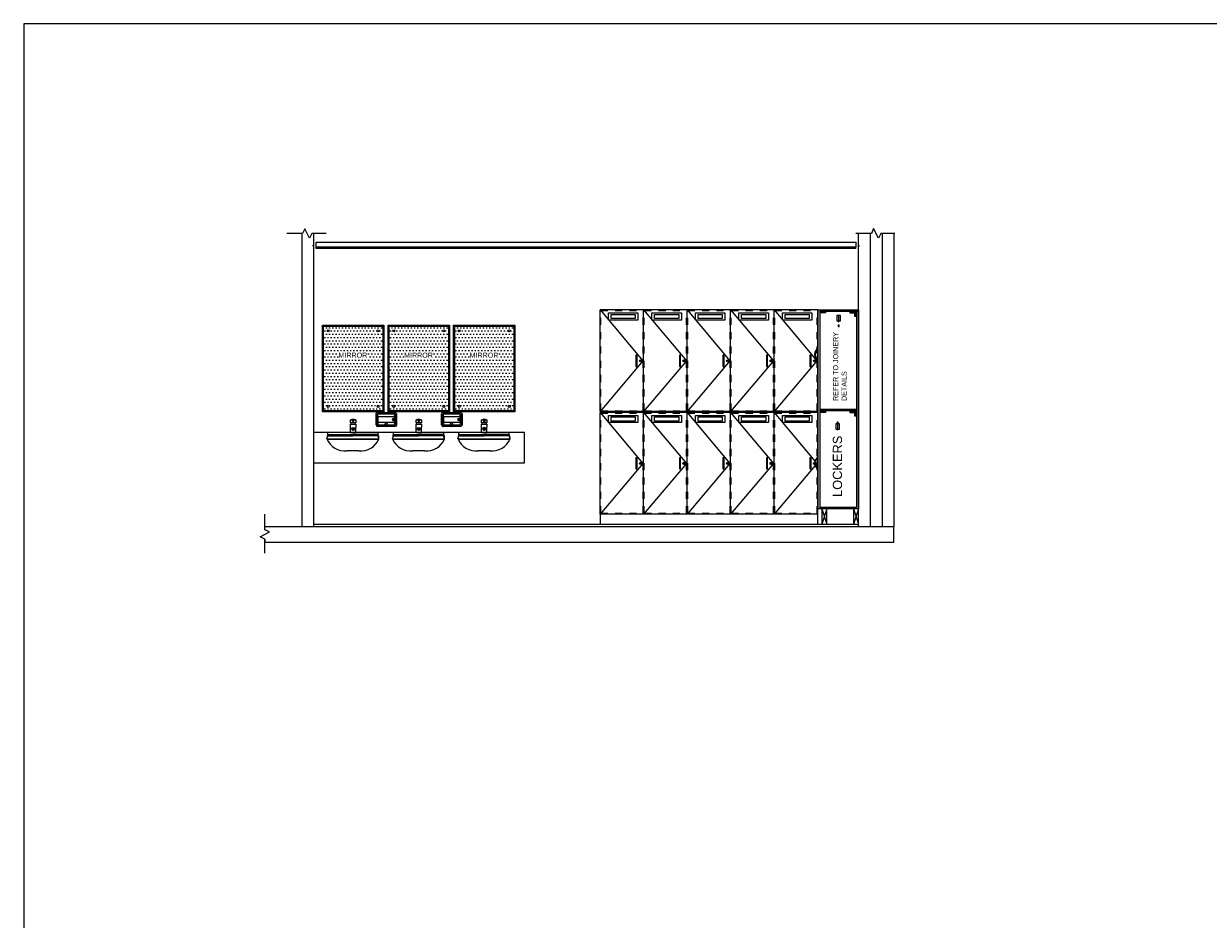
# Model space of a CAD drawing. Header units: millimetres. Extents: x -115474967 to 444143, y -74377 to 241828222.
# Tile 306 of 590: x -167115 to -155515, y 273700 to 282473. Entities that reach past the tile are written whole.
import ezdxf

# ---------------------------------------------------------------- set-up
doc = ezdxf.new("R2010")
doc.units = ezdxf.units.MM
doc.header["$MEASUREMENT"] = 0
doc.linetypes.add('Dashed', pattern=[280, 140, -140])
doc.linetypes.add('HIDDEN2', pattern=[0.1875, 0.125, -0.0625])
for name, color, linetype in [('0-ELEV.1', 9, 'Continuous'), ('0-ELEV.35', 2, 'Continuous'), ('00-2 Roof Lines', 8, 'Dashed'), ('00-2 Walls', 4, 'Continuous'), ('00-3 Elev 03', 9, 'Continuous'), ('00-5 Dims', 8, 'Continuous'), ('CEIL-PLAN', 7, 'Continuous'), ('CEIL-SECT', 2, 'Continuous'), ('CPBDELEV', 4, 'Continuous'), ('FITT-SANT', 5, 'Continuous'), ('fittings', 2, 'Continuous'), ('JOIN-SEC.18', 9, 'Continuous'), ('JOIN-SEC.35', 2, 'Continuous'), ('JOINERY', 2, 'Continuous'), ('STRU-CONC', 3, 'Continuous'), ('TEXT-20', 2, 'Continuous'), ('TILE', 9, 'Continuous'), ('Walls', 7, 'Continuous')]:
    doc.layers.add(name, color=color, linetype=linetype)
doc.layers.add('0-GEN-GENERAL', color=7, linetype='Continuous', lineweight=25)
doc.layers.add('0_cons_01', color=40, linetype='Continuous', lineweight=0, plot=False)
doc.styles.add('TEXT-20', font='arial.ttf', dxfattribs={"height": 40})

# ---------------------------------------------------------------- blocks, each defined once
blk = doc.blocks.new('B_shadowline')
blk.add_line((-30, 0), (-30, 12))
at = {"color": 9, "linetype": 'HIDDEN2', "ltscale": 0.001}
blk.add_line((-6, 28), (12, 28), dxfattribs=at)
at = {"const_width": 0.836}
blk.add_lwpolyline([(-49, -1), (-49, -1, 0.414214), (-47, -3), (-29, -3, 0.414214), (-28, -1), (-28, 16, -0.414214), (-26, 18), (-3, 18, 0.414214), (-2, 19), (-2, 37, 0.414214), (-3, 39), (-4, 39)], format="xyb", dxfattribs=at)
blk = doc.blocks.new('A$C5B575EA5')
at = {"layer": 'FITT-SANT', "color": 7}
for p, q in [((0, 118), (9, 150)), ((0, 118), (255, 118)), ((9, 150), (255, 150)), ((27, 154), (255, 154)), ((483, 154), (255, 154)), ((483, 154), (255, 154)), ((501, 150), (255, 150)), ((501, 150), (255, 150)), ((255, 118), (510, 118)), ((255, 118), (510, 118)), ((510, 118), (501, 150)), ((2, 115), (508, 115))]:
    blk.add_line(p, q, dxfattribs=at)
at = {"layer": 'FITT-SANT'}
for p, q in [((9, 163), (255, 163)), ((501, 163), (255, 163)), ((501, 163), (255, 163)), ((255, 1), (196, 1)), ((314, 1), (255, 1))]:
    blk.add_line(p, q, dxfattribs=at)
blk.add_lwpolyline([(9, 163), (255, 163), (501, 163)], dxfattribs=at)
blk.add_lwpolyline([(9, 163), (255, 163), (501, 163)], dxfattribs=at)
for centre, radius, start, end in [((103, 121), 103, 155.8727, 181.5075), ((175, 188), 188, 201.7452, 276.5394), ((335, 188), 188, 263.4606, 338.2548), ((335, 188), 188, 263.4606, 338.2548), ((407, 121), 103, 358.4925, 24.1273)]:
    blk.add_arc(centre, radius, start, end, dxfattribs=at)
at = {"layer": 'FITT-SANT', "color": 7}
for centre, radius, start, end in [((28, 157), 20.2, 161.2396, 198.7604), ((31, 96), 58.7, 86.5077, 111.5653), ((479, 96), 58.7, 68.4347, 93.4923), ((482, 157), 20.2, 341.2396, 18.7604)]:
    blk.add_arc(centre, radius, start, end, dxfattribs=at)
blk = doc.blocks.new('A$C47DC6611')
at = {"layer": '0-ELEV.35', "color": 7}
for p, q in [((22, 99), (14, 125)), ((178, 99), (186, 125)), ((22, 39), (14, 13)), ((92, 22), (95, 9)), ((113, 22), (110, 9)), ((178, 39), (186, 13))]:
    blk.add_line(p, q, dxfattribs=at)
for points in [[(0, 124, -0.433274), (17, 139, 14.162527)], [(200, 124, 0.433274), (183, 139, -14.162527)], [(0, 15, 0.380618), (14, 0, -14.162527)], [(200, 15, -0.380618), (186, 0, 14.162527)]]:
    blk.add_lwpolyline(points, format="xyb", dxfattribs=at)
for points in [[(0, 124), (0, 15)], [(13, 121), (13, 17)], [(183, 139), (14, 139)], [(182, 126), (18, 126)], [(183, 139), (183, 139)], [(187, 17), (187, 121)], [(200, 15), (200, 124)], [(14, 0), (186, 0)], [(18, 12), (94, 12)], [(110, 12), (182, 12)]]:
    blk.add_lwpolyline(points, dxfattribs=at)
blk.add_lwpolyline([(178, 99), (22, 99), (22, 39), (178, 39)], close=True, dxfattribs=at)
for centre, radius in [((34, 68), 8.75), ((34, 68), 3.5), ((102, 9), 7.27)]:
    blk.add_circle(centre, radius, dxfattribs=at)
for centre, radius, start, end in [((18, 121), 4.8, 90, 180), ((182, 121), 4.8, 0, 90), ((18, 17), 4.8, 180, 270), ((102, 25), 10.7, 346.742, 193.258), ((182, 17), 4.8, 270, 0)]:
    blk.add_arc(centre, radius, start, end, dxfattribs=at)

msp = doc.modelspace()

# ---------------------------------------------------------------- hatches: boundary and pattern name
at = {"layer": '0-ELEV.1'}
h = msp.add_hatch(dxfattribs=at)
h.set_pattern_fill('DOTS', color=256, scale=20, style=0)
h.set_pattern_definition([(0, (-214871.7, 244157.18), (15.875, 31.75), [0, -31.75])])
h.paths.add_polyline_path([(-163598.51273, 279509.93078), (-164178.51273, 279509.93078), (-164178.51273, 278679.93078), (-163598.51273, 278679.93078)])
h = msp.add_hatch(dxfattribs=at)
h.set_pattern_fill('DOTS', color=256, scale=20, style=0)
h.set_pattern_definition([(0, (-214229.06, 244157.18), (15.875, 31.75), [0, -31.75])])
h.paths.add_polyline_path([(-162955.87257, 279509.93078), (-163535.87257, 279509.93078), (-163535.87257, 278679.93078), (-162955.87257, 278679.93078)])
h = msp.add_hatch(dxfattribs=at)
h.set_pattern_fill('DOTS', color=256, scale=20, style=0)
h.set_pattern_definition([(0, (-213587.976, 244157.207), (15.875, 31.75), [0, -31.75])])
h.paths.add_polyline_path([(-162314.78889, 279509.95962), (-162894.78889, 279509.95962), (-162894.78889, 278679.95962), (-162314.78889, 278679.95962)])

# ---------------------------------------------------------------- linework, layer by layer
for p, q in [((-163914.50086, 278470.3627), (-163862.52601, 278470.3627)), ((-163271.85563, 278470.3627), (-163219.88078, 278470.3627)), ((-162630.77576, 278470.39153), (-162578.80091, 278470.39153)), ((-159300.17507, 277720.38), (-159250.17024, 277570.57037)), ((-159250.17515, 277720.38123), (-159300.17032, 277570.57167)), ((-158989.49351, 277720.38003), (-158939.48731, 277570.4004)), ((-158939.49359, 277720.38127), (-158989.48739, 277570.4017))]:
    msp.add_line(p, q)
for centre in [(-164133.51273, 279464.93078, 249.86134), (-163643.51273, 279464.93078, 249.86134), (-163490.87257, 279464.93078, 249.86134), (-163000.87257, 279464.93078, 249.86134), (-162849.78889, 279464.95962, 249.86134), (-162359.78889, 279464.95962, 249.86134), (-164133.51273, 278724.93078, 249.86134), (-163643.51273, 278724.93078, 249.86134), (-163490.87257, 278724.93078, 249.86134), (-163000.87257, 278724.93078, 249.86134), (-162849.78889, 278724.95962, 249.86134), (-162359.78889, 278724.95962, 249.86134)]:
    msp.add_circle(centre, 10)
at = {"layer": '0-ELEV.35', "color": 2, "linetype": 'Continuous', "elevation": 249.86134}
for points in [[(-164188.51273, 279519.93078), (-163588.51273, 279519.93078), (-163588.51273, 278669.93078), (-164188.51273, 278669.93078)], [(-163545.87257, 279519.93078), (-162945.87257, 279519.93078), (-162945.87257, 278669.93078), (-163545.87257, 278669.93078)], [(-162904.78889, 279519.95962), (-162304.78889, 279519.95962), (-162304.78889, 278669.95962), (-162904.78889, 278669.95962)]]:
    msp.add_lwpolyline(points, close=True, dxfattribs=at)
at = {"layer": '0-GEN-GENERAL', "lineweight": 0}
for points in [[(-164154.08394, 280417.77564), (-164293.87733, 280417.8084), (-164315.35505, 280373.64561), (-164363.12058, 280465.48803), (-164383.94127, 280417.83074), (-164538.45869, 280417.82186)], [(-158583.08541, 280417.80202), (-158722.8788, 280417.83478), (-158744.35652, 280373.67198), (-158792.12205, 280465.5144), (-158812.94274, 280417.85712), (-158967.46017, 280417.84823)]]:
    msp.add_lwpolyline(points, dxfattribs=at)
at = {"layer": '0-GEN-GENERAL', "lineweight": 0, "elevation": 0}
msp.add_lwpolyline([(-164755.14232, 277285.42983), (-164755.10956, 277425.22322), (-164799.27235, 277446.70094), (-164707.42994, 277494.46647), (-164755.08722, 277515.28716), (-164755.09611, 277669.80458)], dxfattribs=at)
at = {"layer": '00-2 Roof Lines', "linetype": 'Continuous'}
for p, q in [((-161470.33078, 278674.33548), (-161470.33078, 279670.33834)), ((-161044.28829, 279670.33834), (-161470.31969, 279670.33834)), ((-161044.29, 278674.33548), (-161044.29, 279670.33834)), ((-161044.28829, 278674.33548), (-161044.28829, 279670.33834)), ((-160618.24751, 279670.33834), (-161044.27892, 279670.33834)), ((-160618.25311, 278674.33548), (-160618.25311, 279670.33834)), ((-160618.24751, 278674.33548), (-160618.24751, 279670.33834)), ((-160192.21062, 279670.33834), (-160618.24203, 279670.33834)), ((-160192.21234, 278674.33548), (-160192.21234, 279670.33834)), ((-160192.21062, 278674.33548), (-160192.21062, 279670.33834)), ((-159766.16985, 279670.33834), (-160192.20125, 279670.33834)), ((-159766.17539, 278674.33548), (-159766.17539, 279670.33834)), ((-159766.16985, 278674.33548), (-159766.16985, 279670.33834)), ((-159340.1329, 279670.33834), (-159766.16431, 279670.33834)), ((-159340.1329, 278674.33548), (-159340.1329, 279670.33834)), ((-161470.33078, 277670.33269), (-161470.33078, 278666.33551)), ((-161044.28829, 278674.33548), (-161470.31969, 278674.3355)), ((-161044.28829, 278670.33552), (-161470.31969, 278670.33552)), ((-161044.28829, 278666.33553), (-161470.31969, 278666.33553)), ((-161044.29, 277670.33269), (-161044.29, 278666.33551)), ((-161044.28829, 277670.33269), (-161044.28829, 278666.33551)), ((-160618.24751, 278674.33548), (-161044.27892, 278674.3355)), ((-160618.24751, 278670.33552), (-161044.27892, 278670.33552)), ((-160618.24751, 278666.33553), (-161044.27892, 278666.33553)), ((-160618.25311, 277670.33269), (-160618.25311, 278666.33551)), ((-160618.24751, 277670.33269), (-160618.24751, 278666.33551)), ((-160192.21062, 278674.33548), (-160618.24203, 278674.3355)), ((-160192.21062, 278670.33552), (-160618.24203, 278670.33552)), ((-160192.21062, 278666.33553), (-160618.24203, 278666.33553)), ((-160192.21234, 277670.33269), (-160192.21234, 278666.33551)), ((-160192.21062, 277670.33269), (-160192.21062, 278666.33551)), ((-159766.16985, 278674.33548), (-160192.20125, 278674.3355)), ((-159766.16985, 278670.33552), (-160192.20125, 278670.33552)), ((-159766.16985, 278666.33553), (-160192.20125, 278666.33553)), ((-159766.17539, 277670.33269), (-159766.17539, 278666.33551)), ((-159766.16985, 277670.33269), (-159766.16985, 278666.33551)), ((-159340.1329, 278674.33548), (-159766.16431, 278674.3355)), ((-159340.1329, 278670.33552), (-159766.16431, 278670.33552)), ((-159340.1329, 278666.33553), (-159766.16431, 278666.33553)), ((-159340.1329, 277670.33269), (-159340.1329, 278666.33551)), ((-161044.28829, 277670.33269), (-161470.31969, 277670.33271)), ((-160618.24751, 277670.33269), (-161044.27892, 277670.33271)), ((-160192.21062, 277670.33269), (-160618.24203, 277670.33271)), ((-159766.16985, 277670.33269), (-160192.20125, 277670.33271)), ((-159340.1329, 277670.33269), (-159766.16431, 277670.33271))]:
    msp.add_line(p, q, dxfattribs=at)
for points in [[(-161101.16211, 279570.33859), (-161388.89813, 279570.33859), (-161388.89813, 279640.33859), (-161101.16211, 279640.33859)], [(-160675.12133, 279570.33859), (-160962.85735, 279570.33859), (-160962.85735, 279640.33859), (-160675.12133, 279640.33859)], [(-160249.08445, 279570.33859), (-160536.82047, 279570.33859), (-160536.82047, 279640.33859), (-160249.08445, 279640.33859)], [(-159823.04367, 279570.33859), (-160110.77969, 279570.33859), (-160110.77969, 279640.33859), (-159823.04367, 279640.33859)], [(-159397.00673, 279570.33859), (-159684.74274, 279570.33859), (-159684.74274, 279640.33859), (-159397.00673, 279640.33859)], [(-161101.16211, 278566.33578), (-161388.89813, 278566.33578), (-161388.89813, 278636.33578), (-161101.16211, 278636.33578)], [(-160675.12133, 278566.33578), (-160962.85735, 278566.33578), (-160962.85735, 278636.33578), (-160675.12133, 278636.33578)], [(-160249.08445, 278566.33578), (-160536.82047, 278566.33578), (-160536.82047, 278636.33578), (-160249.08445, 278636.33578)], [(-159823.04367, 278566.33578), (-160110.77969, 278566.33578), (-160110.77969, 278636.33578), (-159823.04367, 278636.33578)], [(-159397.00673, 278566.33578), (-159684.74274, 278566.33578), (-159684.74274, 278636.33578), (-159397.00673, 278636.33578)], [(-161470.31963, 277570.4004), (-159340.12742, 277570.4004), (-159340.12742, 277669.89558), (-161470.31963, 277669.89558)]]:
    msp.add_lwpolyline(points, close=True, dxfattribs=at)
at = {"layer": '00-2 Walls'}
for p, q in [((-164388.04728, 277545.27025), (-164388.04728, 280417.80469)), ((-164278.04728, 280417.80469), (-164277.98275, 277545.27273)), ((-158939.48739, 277545.39265), (-158939.48739, 280417.80469)), ((-158824.49571, 280417.80469), (-158824.49571, 277545.4004)), ((-158709.49571, 280417.80469), (-158709.49571, 277545.4004)), ((-158594.49571, 280417.80469), (-158594.49571, 277545.4004))]:
    msp.add_line(p, q, dxfattribs=at)
at = {"layer": '00-3 Elev 03'}
msp.add_line((-164278.04728, 277570.4004), (-158939.48739, 277570.4004), dxfattribs=at)
at = {"layer": '00-5 Dims'}
msp.add_line((-159314.49351, 278695.39147), (-159314.49359, 278680.39147), dxfattribs=at)
at = {"layer": '0_cons_01'}
msp.add_lwpolyline([(-167115.04234, 264926.66198), (-136580.57491, 264926.66198), (-136580.57491, 282473.47509), (-167115.04234, 282473.47509)], close=True, dxfattribs=at)
at = {"layer": 'CEIL-PLAN'}
for p, q in [((-164250.24048, 280285.9004), (-164250.24048, 280332.9004)), ((-164250.24048, 280332.9004), (-158967.29419, 280332.9004)), ((-158967.29419, 280285.9004), (-164250.24048, 280285.9004)), ((-158967.29419, 280332.9004), (-158967.29419, 280285.9004))]:
    msp.add_line(p, q, dxfattribs=at)
at = {"layer": 'CEIL-SECT', "color": 7, "ltscale": 0.25}
for p, q in [((-158967.29419, 280282.9004), (-164250.24048, 280282.9004)), ((-158967.29419, 280270.4004), (-164250.24048, 280270.4004))]:
    msp.add_line(p, q, dxfattribs=at)
at = {"layer": 'CPBDELEV', "color": 5, "linetype": 'Continuous'}
for p, q in [((-159137.39032, 279620.11586), (-159137.39032, 279553.4373)), ((-159137.39032, 279584.4373), (-159131.39032, 279584.4373)), ((-159137.39032, 279576.4373), (-159131.39032, 279576.4373)), ((-159131.39032, 279553.4373), (-159131.39032, 279620.11586)), ((-159137.39032, 279553.4373), (-159131.39032, 279553.4373)), ((-159131.39032, 279510.48632), (-159137.39032, 279510.48632)), ((-159147.3903, 278525.86465), (-159141.3903, 278525.86465)), ((-159147.3903, 278517.86465), (-159141.3903, 278517.86465)), ((-159147.3903, 278494.86465), (-159141.3903, 278494.86465))]:
    msp.add_line(p, q, dxfattribs=at)
for points in [[(-159137.39032, 279613.4373), (-159151.39032, 279613.4373), (-159151.39032, 279561.4373), (-159137.39032, 279561.4373)], [(-159131.39032, 279561.4373), (-159117.39032, 279561.4373), (-159117.39032, 279613.4373), (-159131.39032, 279613.4373)], [(-159131.39032, 279506.80776), (-159128.39032, 279506.80776), (-159128.39032, 279518.80776), (-159140.39032, 279518.80776), (-159140.39032, 279506.80776), (-159137.39032, 279506.80776)], [(-159147.3903, 278554.86465), (-159161.3903, 278554.86465), (-159161.3903, 278502.86465), (-159147.3903, 278502.86465)], [(-159141.3903, 278502.86465), (-159127.3903, 278502.86465), (-159127.3903, 278554.86465), (-159141.3903, 278554.86465)]]:
    msp.add_lwpolyline(points, dxfattribs=at)
at = {"layer": 'FITT-SANT', "color": 7, "lineweight": 0, "ltscale": 100, "transparency": 33554610}
for p, q in [((-163911.5041, 278550.98556), (-163909.28793, 278562.36434)), ((-163865.52278, 278550.5445), (-163867.73894, 278561.92328)), ((-163268.85886, 278550.98556), (-163266.6427, 278562.36434)), ((-163222.87754, 278550.5445), (-163225.09371, 278561.92328)), ((-162627.779, 278551.0144), (-162625.56283, 278562.39317)), ((-162581.79768, 278550.57334), (-162584.01384, 278561.95212)), ((-163874.22058, 278508.20323), (-163902.8063, 278508.20323)), ((-163898.46977, 278496.34041), (-163898.47302, 278499.47902)), ((-163878.67931, 278496.34041), (-163878.68256, 278499.48213)), ((-163862.52601, 278470.3627), (-163862.52601, 278519.4072)), ((-163231.57534, 278508.20323), (-163260.16106, 278508.20323)), ((-163255.82453, 278496.34041), (-163255.82779, 278499.47902)), ((-163236.03407, 278496.34041), (-163236.03733, 278499.48213)), ((-163219.88078, 278470.3627), (-163219.88078, 278519.4072)), ((-162590.49548, 278508.23207), (-162619.0812, 278508.23207)), ((-162614.74467, 278496.36924), (-162614.74792, 278499.50786)), ((-162594.95421, 278496.36924), (-162594.95746, 278499.51097)), ((-162578.80091, 278470.39153), (-162578.80091, 278519.43604))]:
    msp.add_line(p, q, dxfattribs=at)
for points in [[(-163914.50086, 278470.3627), (-163914.50086, 278550.6395), (-163862.52601, 278550.6395), (-163862.52601, 278519.4072)], [(-163271.85563, 278470.3627), (-163271.85563, 278550.6395), (-163219.88078, 278550.6395), (-163219.88078, 278519.4072)], [(-162630.77576, 278470.39153), (-162630.77576, 278550.66833), (-162578.80091, 278550.66833), (-162578.80091, 278519.43604)]]:
    msp.add_lwpolyline(points, dxfattribs=at)
for points in [[(-163914.15377, 278591.36268), (-163862.82613, 278591.36268), (-163862.82613, 278562.00902), (-163914.15377, 278562.00902)], [(-163271.50854, 278591.36268), (-163220.18089, 278591.36268), (-163220.18089, 278562.00902), (-163271.50854, 278562.00902)], [(-162630.42867, 278591.39152), (-162579.10103, 278591.39152), (-162579.10103, 278562.03786), (-162630.42867, 278562.03786)]]:
    msp.add_lwpolyline(points, close=True, dxfattribs=at)
at = {"layer": 'FITT-SANT', "color": 7, "ltscale": 100}
for centre, radius in [((-163888.48995, 278579.33881), 5.97089), ((-163245.84471, 278579.33881), 5.97089), ((-162604.76485, 278579.36765), 5.97089), ((-163888.51344, 278504.68935), 14.71846), ((-163245.8682, 278504.68935), 14.71846), ((-162604.78834, 278504.71819), 14.71846)]:
    msp.add_circle(centre, radius, dxfattribs=at)
at = {"layer": 'FITT-SANT', "color": 7, "lineweight": 0, "ltscale": 100, "transparency": 33554610}
for centre, start, end in [((-163889.10439, 278539.88041), 66.945239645, 113.054760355), ((-163889.10439, 278539.88041), 66.945240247, 113.054759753), ((-163246.45916, 278539.88041), 66.945239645, 113.054760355), ((-163246.45916, 278539.88041), 66.945240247, 113.054759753), ((-162605.37929, 278539.90924), 66.945239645, 113.054760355), ((-162605.37929, 278539.90924), 66.945240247, 113.054759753)]:
    msp.add_arc(centre, 55.95103, start, end, dxfattribs=at)
for centre in [(-163888.57779, 278499.47902), (-163245.93255, 278499.47902), (-162604.85269, 278499.50786)]:
    msp.add_ellipse(centre, major_axis=(-9.89523, 0), ratio=0.5504912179, start_param=3.142162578, end_param=6.2843257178, dxfattribs=at)
for centre in [(-163888.57454, 278496.34041), (-163245.9293, 278496.34041), (-162604.84944, 278496.36924)]:
    msp.add_ellipse(centre, major_axis=(-9.89523, 0), ratio=0.5504912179, dxfattribs=at)
at = {"layer": 'fittings', "color": 2, "ltscale": 0.25}
for p, q in [((-159339.49359, 279670.33832), (-159339.49359, 277720.38127)), ((-159339.49359, 279670.33832), (-158939.48739, 279670.33832)), ((-159319.49359, 279670.33832), (-159319.49359, 277720.38127)), ((-159314.49359, 279655.50731), (-159314.49359, 279670.33832)), ((-158939.49359, 279655.5073), (-159314.49359, 279655.50728)), ((-158959.49359, 279670.33832), (-158959.49349, 277735.38129)), ((-158939.48739, 279670.33832), (-158939.49359, 277720.38127)), ((-158959.49354, 278680.39147), (-159314.49359, 278680.39147)), ((-158959.49354, 278695.39147), (-159314.49351, 278695.39147)), ((-159141.3903, 278561.54321), (-159147.3903, 278561.54321)), ((-159147.3903, 278561.54321), (-159147.3903, 278494.86465)), ((-159141.3903, 278494.86465), (-159141.3903, 278561.54321)), ((-159319.49359, 277720.38127), (-159339.49359, 277720.38127)), ((-158959.49349, 277735.38129), (-159314.49351, 277735.38127)), ((-159314.49351, 277735.38127), (-159314.49351, 277720.38127)), ((-158939.49359, 277720.38127), (-159314.49351, 277720.38127))]:
    msp.add_line(p, q, dxfattribs=at)
msp.add_lwpolyline([(-159141.3903, 278557.86465), (-159138.3903, 278557.86465), (-159138.3903, 278569.86465), (-159150.3903, 278569.86465), (-159150.3903, 278557.86465), (-159147.3903, 278557.86465)], dxfattribs=at)
at = {"layer": 'JOIN-SEC.18', "color": 8, "linetype": 'Dashed', "ltscale": 0.5}
for p, q in [((-161464.31969, 278682.3355), (-161464.31969, 279662.33834)), ((-161464.31969, 279662.33834), (-161050.28829, 279662.33834)), ((-161050.28829, 278682.3355), (-161050.28829, 279662.33834)), ((-161038.27892, 278682.3355), (-161038.27892, 279662.33834)), ((-161038.27892, 279662.33834), (-160624.24751, 279662.33834)), ((-160624.24751, 278682.3355), (-160624.24751, 279662.33834)), ((-160612.24203, 278682.3355), (-160612.24203, 279662.33834)), ((-160612.24203, 279662.33834), (-160198.21062, 279662.33834)), ((-160198.21062, 278682.3355), (-160198.21062, 279662.33834)), ((-160186.20125, 278682.3355), (-160186.20125, 279662.33834)), ((-160186.20125, 279662.33834), (-159772.16985, 279662.33834)), ((-159772.16985, 278682.3355), (-159772.16985, 279662.33834)), ((-159760.16431, 278682.3355), (-159760.16431, 279662.33834)), ((-159760.16431, 279662.33834), (-159346.1329, 279662.33834)), ((-159346.1329, 278682.3355), (-159346.1329, 279662.33834)), ((-161464.31969, 278682.3355), (-161050.28829, 278682.3355)), ((-161464.31969, 277678.33271), (-161464.31969, 278658.33555)), ((-161464.31969, 278658.33553), (-161050.28829, 278658.33553)), ((-161050.28829, 277678.33271), (-161050.28829, 278658.33553)), ((-161038.27892, 278682.3355), (-160624.24751, 278682.3355)), ((-161038.27892, 277678.33271), (-161038.27892, 278658.33555)), ((-161038.27892, 278658.33553), (-160624.24751, 278658.33553)), ((-160624.24751, 277678.33271), (-160624.24751, 278658.33553)), ((-160612.24203, 278682.3355), (-160198.21062, 278682.3355)), ((-160612.24203, 277678.33271), (-160612.24203, 278658.33555)), ((-160612.24203, 278658.33553), (-160198.21062, 278658.33553)), ((-160198.21062, 277678.33271), (-160198.21062, 278658.33553)), ((-160186.20125, 278682.3355), (-159772.16985, 278682.3355)), ((-160186.20125, 277678.33271), (-160186.20125, 278658.33555)), ((-160186.20125, 278658.33553), (-159772.16985, 278658.33553)), ((-159772.16985, 277678.33271), (-159772.16985, 278658.33553)), ((-159760.16431, 278682.3355), (-159346.1329, 278682.3355)), ((-159760.16431, 277678.33271), (-159760.16431, 278658.33555)), ((-159760.16431, 278658.33553), (-159346.1329, 278658.33553)), ((-159346.1329, 277678.33271), (-159346.1329, 278658.33553)), ((-161464.31969, 277678.33271), (-161050.28829, 277678.33271)), ((-161038.27892, 277678.33271), (-160624.24751, 277678.33271)), ((-160612.24203, 277678.33271), (-160198.21062, 277678.33271)), ((-160186.20125, 277678.33271), (-159772.16985, 277678.33271)), ((-159760.16431, 277678.33271), (-159346.1329, 277678.33271))]:
    msp.add_line(p, q, dxfattribs=at)
at = {"layer": 'JOIN-SEC.18'}
for p, q in [((-159264.49359, 279655.50727), (-159314.4936, 279639.50731)), ((-159264.4936, 279639.50727), (-159314.49359, 279655.50731)), ((-159025.49359, 279655.50723), (-158975.49358, 279639.50727)), ((-158975.49359, 279655.50727), (-159025.49358, 279639.50723)), ((-158959.49355, 279605.50728), (-158975.49359, 279655.50727)), ((-158959.49359, 279655.50728), (-158975.49355, 279605.50728)), ((-159264.49359, 278680.39146), (-159314.4936, 278664.3915)), ((-159264.4936, 278664.39146), (-159314.49359, 278680.3915)), ((-159025.49359, 278680.39139), (-158975.49358, 278664.39142)), ((-158975.49359, 278680.39142), (-159025.49358, 278664.39139)), ((-158959.49356, 278630.39143), (-158975.49359, 278680.39142)), ((-158959.49359, 278680.39143), (-158975.49356, 278630.39144))]:
    msp.add_line(p, q, dxfattribs=at)
at = {"layer": 'JOIN-SEC.18', "color": 9, "ltscale": 2}
for p, q in [((-161119.26936, 279225.33666), (-161119.26936, 279115.33666)), ((-161118.19276, 279225.33666), (-161118.19276, 279115.33666)), ((-161116.59929, 279225.33666), (-161116.59929, 279115.33666)), ((-161114.25518, 279225.33666), (-161114.25518, 279115.33666)), ((-161112.6617, 279225.33666), (-161112.6617, 279115.33666)), ((-161111.58511, 279225.33666), (-161111.58511, 279115.33666)), ((-160693.22858, 279225.33666), (-160693.22858, 279115.33666)), ((-160692.15199, 279225.33666), (-160692.15199, 279115.33666)), ((-160690.55851, 279225.33666), (-160690.55851, 279115.33666)), ((-160688.2144, 279225.33666), (-160688.2144, 279115.33666)), ((-160686.62092, 279225.33666), (-160686.62092, 279115.33666)), ((-160685.54433, 279225.33666), (-160685.54433, 279115.33666)), ((-160267.19169, 279225.33666), (-160267.19169, 279115.33666)), ((-160266.1151, 279225.33666), (-160266.1151, 279115.33666)), ((-160264.52162, 279225.33666), (-160264.52162, 279115.33666)), ((-160262.17752, 279225.33666), (-160262.17752, 279115.33666)), ((-160260.58404, 279225.33666), (-160260.58404, 279115.33666)), ((-160259.50745, 279225.33666), (-160259.50745, 279115.33666)), ((-159841.15092, 279225.33666), (-159841.15092, 279115.33666)), ((-159840.07432, 279225.33666), (-159840.07432, 279115.33666)), ((-159838.48085, 279225.33666), (-159838.48085, 279115.33666)), ((-159836.13674, 279225.33666), (-159836.13674, 279115.33666)), ((-159834.54326, 279225.33666), (-159834.54326, 279115.33666)), ((-159833.46667, 279225.33666), (-159833.46667, 279115.33666)), ((-159415.11397, 279225.33666), (-159415.11397, 279115.33666)), ((-159414.03738, 279225.33666), (-159414.03738, 279115.33666)), ((-159412.4439, 279225.33666), (-159412.4439, 279115.33666)), ((-159410.09979, 279225.33666), (-159410.09979, 279115.33666)), ((-159408.50632, 279225.33666), (-159408.50632, 279115.33666)), ((-159407.42972, 279225.33666), (-159407.42972, 279115.33666)), ((-161076.01925, 279176.25301), (-161076.01925, 279164.42085)), ((-161074.01925, 279176.25301), (-161074.01925, 279164.42085)), ((-160649.97848, 279176.25301), (-160649.97848, 279164.42085)), ((-160647.97848, 279176.25301), (-160647.97848, 279164.42085)), ((-160223.94159, 279176.25301), (-160223.94159, 279164.42085)), ((-160221.94159, 279176.25301), (-160221.94159, 279164.42085)), ((-159797.90081, 279176.25301), (-159797.90081, 279164.42085)), ((-159795.90081, 279176.25301), (-159795.90081, 279164.42085)), ((-159371.86387, 279176.25301), (-159371.86387, 279164.42085)), ((-159369.86387, 279176.25301), (-159369.86387, 279164.42085)), ((-161119.26936, 278221.33385), (-161119.26936, 278111.33385)), ((-161118.19276, 278221.33385), (-161118.19276, 278111.33385)), ((-161116.59929, 278221.33385), (-161116.59929, 278111.33385)), ((-161114.25518, 278221.33385), (-161114.25518, 278111.33385)), ((-161112.6617, 278221.33385), (-161112.6617, 278111.33385)), ((-161111.58511, 278221.33385), (-161111.58511, 278111.33385)), ((-161076.01925, 278172.2502), (-161076.01925, 278160.41804)), ((-161074.01925, 278172.2502), (-161074.01925, 278160.41804)), ((-160693.22858, 278221.33385), (-160693.22858, 278111.33385)), ((-160692.15199, 278221.33385), (-160692.15199, 278111.33385)), ((-160690.55851, 278221.33385), (-160690.55851, 278111.33385)), ((-160688.2144, 278221.33385), (-160688.2144, 278111.33385)), ((-160686.62092, 278221.33385), (-160686.62092, 278111.33385)), ((-160685.54433, 278221.33385), (-160685.54433, 278111.33385)), ((-160649.97848, 278172.2502), (-160649.97848, 278160.41804)), ((-160647.97848, 278172.2502), (-160647.97848, 278160.41804)), ((-160267.19169, 278221.33385), (-160267.19169, 278111.33385)), ((-160266.1151, 278221.33385), (-160266.1151, 278111.33385)), ((-160264.52162, 278221.33385), (-160264.52162, 278111.33385)), ((-160262.17752, 278221.33385), (-160262.17752, 278111.33385)), ((-160260.58404, 278221.33385), (-160260.58404, 278111.33385)), ((-160259.50745, 278221.33385), (-160259.50745, 278111.33385)), ((-160223.94159, 278172.2502), (-160223.94159, 278160.41804)), ((-160221.94159, 278172.2502), (-160221.94159, 278160.41804)), ((-159841.15092, 278221.33385), (-159841.15092, 278111.33385)), ((-159840.07432, 278221.33385), (-159840.07432, 278111.33385)), ((-159838.48085, 278221.33385), (-159838.48085, 278111.33385)), ((-159836.13674, 278221.33385), (-159836.13674, 278111.33385)), ((-159834.54326, 278221.33385), (-159834.54326, 278111.33385)), ((-159833.46667, 278221.33385), (-159833.46667, 278111.33385)), ((-159797.90081, 278172.2502), (-159797.90081, 278160.41804)), ((-159795.90081, 278172.2502), (-159795.90081, 278160.41804)), ((-159415.11397, 278221.33385), (-159415.11397, 278111.33385)), ((-159414.03738, 278221.33385), (-159414.03738, 278111.33385)), ((-159412.4439, 278221.33385), (-159412.4439, 278111.33385)), ((-159410.09979, 278221.33385), (-159410.09979, 278111.33385)), ((-159408.50632, 278221.33385), (-159408.50632, 278111.33385)), ((-159407.42972, 278221.33385), (-159407.42972, 278111.33385)), ((-159371.86387, 278172.2502), (-159371.86387, 278160.41804)), ((-159369.86387, 278172.2502), (-159369.86387, 278160.41804))]:
    msp.add_line(p, q, dxfattribs=at)
at = {"layer": 'JOIN-SEC.18', "color": 8, "linetype": 'Dashed', "ltscale": 150}
for points in [[(-161470.31969, 279670.33832), (-161051.01925, 279170.33693), (-161470.31967, 278674.33548)], [(-161044.27892, 279670.33832), (-160624.97848, 279170.33693), (-161044.27889, 278674.33548)], [(-160618.24203, 279670.33832), (-160198.94159, 279170.33693), (-160618.24201, 278674.33548)], [(-160192.20125, 279670.33832), (-159772.90081, 279170.33693), (-160192.20123, 278674.33548)], [(-159766.16431, 279670.33832), (-159346.86387, 279170.33693), (-159766.16428, 278674.33548)], [(-161470.31969, 278666.33551), (-161051.01925, 278166.33412), (-161470.31967, 277670.33267)], [(-161044.27892, 278666.33551), (-160624.97848, 278166.33412), (-161044.27889, 277670.33267)], [(-160618.24203, 278666.33551), (-160198.94159, 278166.33412), (-160618.24201, 277670.33267)], [(-160192.20125, 278666.33551), (-159772.90081, 278166.33412), (-160192.20123, 277670.33267)], [(-159766.16431, 278666.33551), (-159346.86387, 278166.33412), (-159766.16428, 277670.33267)]]:
    msp.add_lwpolyline(points, dxfattribs=at)
at = {"layer": 'JOIN-SEC.18', "color": 9, "ltscale": 2}
for points in [[(-161126.16211, 279585.33859), (-161363.89813, 279585.33859), (-161363.89813, 279625.33859), (-161126.16211, 279625.33859)], [(-160700.12133, 279585.33859), (-160937.85735, 279585.33859), (-160937.85735, 279625.33859), (-160700.12133, 279625.33859)], [(-160274.08445, 279585.33859), (-160511.82047, 279585.33859), (-160511.82047, 279625.33859), (-160274.08445, 279625.33859)], [(-159848.04367, 279585.33859), (-160085.77969, 279585.33859), (-160085.77969, 279625.33859), (-159848.04367, 279625.33859)], [(-159422.00673, 279585.33859), (-159659.74274, 279585.33859), (-159659.74274, 279625.33859), (-159422.00673, 279625.33859)], [(-161111.01925, 279225.33666), (-161119.83521, 279225.33666), (-161119.83521, 279115.33666), (-161111.01925, 279115.33666)], [(-160684.97848, 279225.33666), (-160693.79443, 279225.33666), (-160693.79443, 279115.33666), (-160684.97848, 279115.33666)], [(-160258.94159, 279225.33666), (-160267.75755, 279225.33666), (-160267.75755, 279115.33666), (-160258.94159, 279115.33666)], [(-159832.90081, 279225.33666), (-159841.71677, 279225.33666), (-159841.71677, 279115.33666), (-159832.90081, 279115.33666)], [(-159406.86387, 279225.33666), (-159415.67983, 279225.33666), (-159415.67983, 279115.33666), (-159406.86387, 279115.33666)], [(-161126.16211, 278581.33578), (-161363.89813, 278581.33578), (-161363.89813, 278621.33578), (-161126.16211, 278621.33578)], [(-160700.12133, 278581.33578), (-160937.85735, 278581.33578), (-160937.85735, 278621.33578), (-160700.12133, 278621.33578)], [(-160274.08445, 278581.33578), (-160511.82047, 278581.33578), (-160511.82047, 278621.33578), (-160274.08445, 278621.33578)], [(-159848.04367, 278581.33578), (-160085.77969, 278581.33578), (-160085.77969, 278621.33578), (-159848.04367, 278621.33578)], [(-159422.00673, 278581.33578), (-159659.74274, 278581.33578), (-159659.74274, 278621.33578), (-159422.00673, 278621.33578)], [(-161111.01925, 278221.33385), (-161119.83521, 278221.33385), (-161119.83521, 278111.33385), (-161111.01925, 278111.33385)], [(-160684.97848, 278221.33385), (-160693.79443, 278221.33385), (-160693.79443, 278111.33385), (-160684.97848, 278111.33385)], [(-160258.94159, 278221.33385), (-160267.75755, 278221.33385), (-160267.75755, 278111.33385), (-160258.94159, 278111.33385)], [(-159832.90081, 278221.33385), (-159841.71677, 278221.33385), (-159841.71677, 278111.33385), (-159832.90081, 278111.33385)], [(-159406.86387, 278221.33385), (-159415.67983, 278221.33385), (-159415.67983, 278111.33385), (-159406.86387, 278111.33385)]]:
    msp.add_lwpolyline(points, close=True, dxfattribs=at)
for centre in [(-161075.01925, 279170.33693), (-160648.97848, 279170.33693), (-160222.94159, 279170.33693), (-159796.90081, 279170.33693), (-159370.86387, 279170.33693), (-161075.01925, 278166.33412), (-160648.97848, 278166.33412), (-160222.94159, 278166.33412), (-159796.90081, 278166.33412), (-159370.86387, 278166.33412)]:
    msp.add_circle(centre, 10, dxfattribs=at)
for centre, start, end in [((-161075.01925, 279176.25301), 0, 180), ((-161075.01925, 279164.42085), 180, 0), ((-160648.97848, 279176.25301), 0, 180), ((-160648.97848, 279164.42085), 180, 0), ((-160222.94159, 279176.25301), 0, 180), ((-160222.94159, 279164.42085), 180, 0), ((-159796.90081, 279176.25301), 0, 180), ((-159796.90081, 279164.42085), 180, 0), ((-159370.86387, 279176.25301), 0, 180), ((-159370.86387, 279164.42085), 180, 0), ((-161075.01925, 278172.2502), 0, 180), ((-160648.97848, 278172.2502), 0, 180), ((-160222.94159, 278172.2502), 0, 180), ((-159796.90081, 278172.2502), 0, 180), ((-159370.86387, 278172.2502), 0, 180), ((-161075.01925, 278160.41804), 180, 0), ((-160648.97848, 278160.41804), 180, 0), ((-160222.94159, 278160.41804), 180, 0), ((-159796.90081, 278160.41804), 180, 0), ((-159370.86387, 278160.41804), 180, 0)]:
    msp.add_arc(centre, 1, start, end, dxfattribs=at)
at = {"layer": 'JOIN-SEC.35'}
for points in [[(-159264.4936, 279639.50727), (-159314.4936, 279639.50731), (-159314.49359, 279655.50731), (-159264.49359, 279655.50727)], [(-159025.49358, 279639.50725), (-158975.49358, 279639.50728), (-158975.49359, 279655.50728), (-159025.49359, 279655.50725)], [(-159025.49358, 279639.50723), (-158975.49358, 279639.50727), (-158975.49359, 279655.50727), (-159025.49359, 279655.50723)], [(-158975.49359, 279655.50728), (-158959.49359, 279655.5073), (-158959.49355, 279605.5073), (-158975.49355, 279605.50728)], [(-158975.49359, 279655.50727), (-158959.49359, 279655.50728), (-158959.49355, 279605.50728), (-158975.49355, 279605.50727)], [(-159264.4936, 278664.39146), (-159314.4936, 278664.3915), (-159314.49359, 278680.3915), (-159264.49359, 278680.39146)], [(-159025.49358, 278664.39141), (-158975.49358, 278664.39144), (-158975.49359, 278680.39144), (-159025.49359, 278680.39141)], [(-159025.49358, 278664.39139), (-158975.49358, 278664.39142), (-158975.49359, 278680.39142), (-159025.49359, 278680.39139)], [(-158975.49359, 278680.39144), (-158959.49359, 278680.39145), (-158959.49356, 278630.39145), (-158975.49356, 278630.39144)], [(-158975.49359, 278680.39142), (-158959.49359, 278680.39143), (-158959.49356, 278630.39143), (-158975.49356, 278630.39142)], [(-159250.17515, 277720.38123), (-159300.17515, 277720.38127), (-159300.17032, 277570.57167), (-159250.17032, 277570.57164)], [(-158939.49359, 277720.38127), (-158989.49359, 277720.3813), (-158989.48739, 277570.4017), (-158939.48739, 277570.40167)]]:
    msp.add_lwpolyline(points, close=True, dxfattribs=at)
at = {"layer": 'JOINERY', "color": 9, "ltscale": 0.5}
for centre, radius, start, end in [((-159307.3711, 279236.63582), 63.69259, 120.285660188, 239.714549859), ((-159306.7141, 279236.37613), 57.94112, 124.451632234, 235.548577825), ((-159307.37281, 278167.91971), 63.69259, 120.285660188, 239.714549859), ((-159306.71582, 278167.66001), 57.94112, 124.451632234, 235.548577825)]:
    msp.add_arc(centre, radius, start, end, dxfattribs=at)
at = {"layer": 'STRU-CONC', "color": 3}
msp.add_lwpolyline([(-164755.10956, 277425.22322), (-164755.10956, 277394.07636), (-158594.49571, 277394.21475), (-158594.49571, 277545.4004), (-164755.08895, 277545.26201)], dxfattribs=at)
at = {"layer": 'TILE', "color": 8}
for p, q in [((-164178.51273, 279509.93078, 249.86134), (-164188.51273, 279519.93078, 249.86134)), ((-163598.51273, 279509.93078, 249.86134), (-163588.51273, 279519.93078, 249.86134)), ((-163535.87257, 279509.93078, 249.86134), (-163545.87257, 279519.93078, 249.86134)), ((-162955.87257, 279509.93078, 249.86134), (-162945.87257, 279519.93078, 249.86134)), ((-162894.78889, 279509.95962, 249.86134), (-162904.78889, 279519.95962, 249.86134)), ((-162314.78889, 279509.95962, 249.86134), (-162304.78889, 279519.95962, 249.86134)), ((-164188.51273, 278669.93078, 249.86134), (-164178.51273, 278679.93078, 249.86134)), ((-163588.51273, 278669.93078, 249.86134), (-163598.51273, 278679.93078, 249.86134)), ((-163545.87257, 278669.93078, 249.86134), (-163535.87257, 278679.93078, 249.86134)), ((-162945.87257, 278669.93078, 249.86134), (-162955.87257, 278679.93078, 249.86134)), ((-162904.78889, 278669.95962, 249.86134), (-162894.78889, 278679.95962, 249.86134)), ((-162304.78889, 278669.95962, 249.86134), (-162314.78889, 278679.95962, 249.86134))]:
    msp.add_line(p, q, dxfattribs=at)
at = {"layer": 'TILE', "color": 8, "elevation": 249.86134}
for points in [[(-164178.51273, 279509.93078), (-163598.51273, 279509.93078), (-163598.51273, 278679.93078), (-164178.51273, 278679.93078)], [(-163535.87257, 279509.93078), (-162955.87257, 279509.93078), (-162955.87257, 278679.93078), (-163535.87257, 278679.93078)], [(-162894.78889, 279509.95962), (-162314.78889, 279509.95962), (-162314.78889, 278679.95962), (-162894.78889, 278679.95962)]]:
    msp.add_lwpolyline(points, close=True, dxfattribs=at)
at = {"layer": 'Walls'}
for p, q in [((-164137.16514, 278450.9145, -6.77712), (-164137.21039, 278470.36291)), ((-163645.04863, 278450.9145, -6.77712), (-163645.09389, 278470.36291)), ((-163494.5199, 278450.9145, -6.77712), (-163494.56515, 278470.36291)), ((-163002.4034, 278450.9145, -6.77712), (-163002.44865, 278470.36291)), ((-162853.44004, 278450.94333, -6.77712), (-162853.48529, 278470.39174)), ((-162361.32353, 278450.94333, -6.77712), (-162361.36879, 278470.39174))]:
    msp.add_line(p, q, dxfattribs=at)
msp.add_lwpolyline([(-164277.99679, 278170.4004), (-162210.07616, 278170.4004), (-162210.07616, 278470.4004), (-164278.00353, 278470.35395)], dxfattribs=at)

# ---------------------------------------------------------------- block references
at = {"xscale": -1}
for p in [(-163464.79206, 278527.27793, 249.86134), (-162822.93014, 278527.27793, 249.86134)]:
    msp.add_blockref('A$C47DC6611', p, dxfattribs=at)
at = {"layer": 'CEIL-SECT', "ltscale": 0.25, "xscale": -1}
msp.add_blockref('B_shadowline', (-164279.80719, 280270.4004), dxfattribs=at)
at = {"layer": 'CEIL-SECT', "ltscale": 0.25}
msp.add_blockref('B_shadowline', (-158937.72748, 280270.4004), dxfattribs=at)
at = {"layer": 'FITT-SANT'}
for p in [(-164146.20023, 278287.56258, -5.77712), (-163503.555, 278287.56258, -5.77712), (-162862.47513, 278287.59142, -5.77712)]:
    msp.add_blockref('A$C5B575EA5', p, dxfattribs=at)

# ---------------------------------------------------------------- texts
at = {"layer": 'TEXT-20', "color": 7, "linetype": 'Continuous', "attachment_point": 7, "rotation": 90, "style": 'TEXT-20'}
for s, insert, char_height, width in [('{\\C0;REFER TO JOINERY DETAILS}', (-159055.23333, 278777.68586), 50, 842.0517656), ('{\\C0;LOCKERS}', (-159100.44431, 277837.46718), 90, 1594.6873631)]:
    msp.add_mtext(s, dxfattribs=dict(at, insert=insert, char_height=char_height, width=width))
at = {"layer": 'TEXT-20', "color": 7, "linetype": 'Continuous', "char_height": 50, "width": 332.8296561, "attachment_point": 1, "style": 'TEXT-20'}
for insert in [(-164052.34372, 279251.26785, 594.71906), (-163409.70356, 279251.26785, 594.71906), (-162768.61988, 279251.29669, 594.71906)]:
    msp.add_mtext(' MIRROR', dxfattribs=dict(at, insert=insert))

doc.saveas('drawing.dxf')
